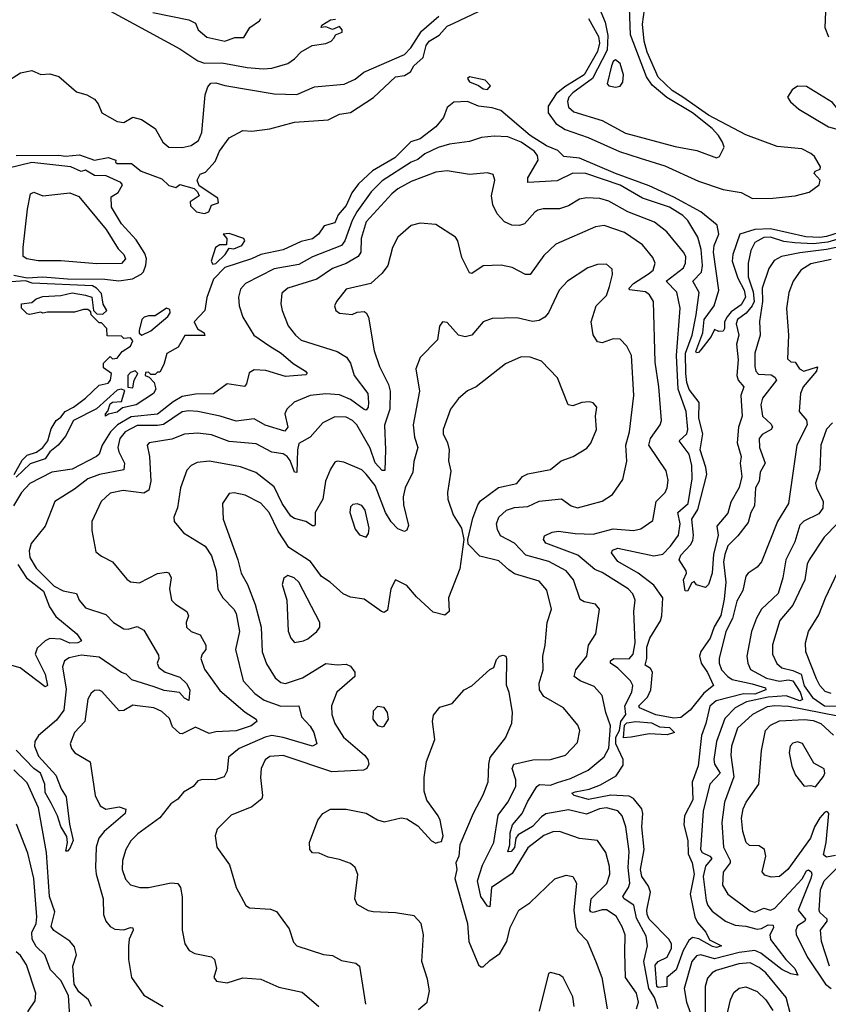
# Model space of a CAD drawing. Extents: x 1268547 to 1425625, y 515768 to 616754.
# Tile 345 of 507: x 1363501 to 1367102, y 569795 to 574180. Entities that reach past the tile are written whole.
import ezdxf

# ---------------------------------------------------------------- set-up
doc = ezdxf.new("R2010")
doc.units = 0

msp = doc.modelspace()

# ---------------------------------------------------------------- linework, layer by layer
at = {"layer": '0CON10XD'}
for points in [[(1363752.2, 574302.2), (1364215, 574049.6), (1364295, 573996.7), (1364325, 573986.7), (1364401.7, 573988.3), (1364515, 573966.7), (1364585, 573960.5), (1364625, 573964.2), (1364695, 573985.4), (1364724.8, 574005.2), (1364755, 574036.7), (1364804.2, 574065), (1364865, 574073.3), (1364888.8, 574085), (1364901.2, 574098.8), (1364907.7, 574112.3), (1364937.5, 574125), (1364938.1, 574135), (1364925, 574150), (1364895, 574135.6), (1364865, 574148.8), (1364843.3, 574145), (1364847.5, 574155), (1364885, 574178.8), (1364908.3, 574181.7)], [(1363485, 573574.8), (1363675, 573576.9), (1363705, 573571.7), (1363767.6, 573577.6), (1363835, 573554.2), (1363895, 573566.2), (1363930, 573555), (1363927.5, 573545), (1363935, 573540), (1363999.1, 573539.1), (1364043.1, 573505), (1364135, 573470.6), (1364165, 573441.7), (1364197.4, 573432.6), (1364215, 573445.6), (1364278.8, 573428.8), (1364293.8, 573413.8), (1364300, 573395), (1364261.2, 573368.8), (1364261.7, 573351.7), (1364288.2, 573325), (1364325, 573316.9), (1364344.3, 573325), (1364355.9, 573354.1), (1364386.7, 573365), (1364383.3, 573385), (1364300.7, 573440.7), (1364292.5, 573465), (1364305, 573492), (1364328.3, 573501.7), (1364371.5, 573548.5), (1364391.4, 573595), (1364435, 573653.3), (1364495, 573686.2), (1364535, 573684), (1364615, 573694.4), (1364725, 573724.3), (1364875.8, 573734.2), (1364925, 573759.5), (1364975, 573766.9), (1365076.4, 573833.6), (1365174.4, 573925), (1365215, 573931.6), (1365241.5, 573948.5), (1365256.5, 573975), (1365298.3, 574011.7), (1365311.7, 574065), (1365325, 574084.7), (1365368.9, 574111.1), (1365405, 574150.9), (1365434.4, 574165), (1365545, 574216.3)], [(1364095, 574212.7), (1364255, 574179.2), (1364284, 574165), (1364295.6, 574135), (1364335, 574101.8), (1364415, 574084.2)], [(1366034.5, 574185), (1366078.5, 574105), (1366082.9, 574075), (1366075, 574038.8), (1366015.2, 573935), (1365929, 573881), (1365890.7, 573849.3), (1365854.7, 573795), (1365854.3, 573765), (1365888.4, 573718.4), (1365931.1, 573691.1), (1366032.5, 573655), (1366173.2, 573593.2), (1366265, 573563), (1366375, 573528.7), (1366525, 573461.1), (1366635, 573423.4), (1366715, 573410.4), (1366765, 573383.4), (1366855, 573384.7), (1366955, 573395.7), (1367017.8, 573412.2), (1367062.5, 573445), (1367065.6, 573465), (1367038.9, 573495), (1367044.5, 573505.5), (1367066.7, 573515), (1367067.5, 573525), (1367040.5, 573570.5), (1367024.1, 573584.1), (1366984.3, 573604.3), (1366875, 573614.7), (1366735, 573666.8), (1366569, 573755), (1366454.6, 573834.6), (1366407.5, 573865), (1366345, 573923.7), (1366295.9, 574035), (1366282.6, 574085), (1366275, 574160), (1366283.4, 574225)], [(1366089, 574215), (1366109, 574169), (1366119.9, 574109.9), (1366117.7, 574045), (1366052.4, 573917.6), (1365964.5, 573855), (1365946.8, 573835), (1365940.8, 573815), (1365945, 573790.6), (1365969.3, 573769.3), (1366095, 573731.4), (1366200, 573675), (1366421.2, 573615), (1366516.8, 573596.8), (1366605, 573564.4)], [(1366605, 573564.4), (1366618.6, 573571.4), (1366638, 573612), (1366631.8, 573635), (1366613.1, 573665), (1366585.8, 573695), (1366497.2, 573765), (1366383.6, 573833.6), (1366317.7, 573887.7), (1366292.2, 573925), (1366222.1, 574112.1), (1366216.6, 574233.4)], [(1367089.7, 574215), (1367087.5, 574145), (1367103.5, 574103.5)], [(1363435, 573898.7), (1363505, 573943.6), (1363555, 573953.3), (1363595, 573935.6), (1363635, 573938.2), (1363675, 573927.5), (1363755, 573858.1), (1363800.8, 573845), (1363835, 573825.8), (1363851.4, 573805), (1363867.2, 573765), (1363935, 573726.7), (1363965, 573721.8), (1364005, 573746.5), (1364043.6, 573735), (1364104.1, 573695), (1364138.5, 573635), (1364165, 573612.8), (1364225, 573610.2), (1364265, 573619.1), (1364297.6, 573642.4), (1364312.1, 573677.9), (1364328, 573845), (1364338.7, 573881.3), (1364353.3, 573896.7), (1364375, 573898.4), (1364415, 573886.5), (1364635, 573849.7), (1364735, 573846.2), (1364815, 573880.7), (1364946.9, 573893.1), (1364995, 573914.6), (1365033.6, 573946.4), (1365215.2, 574025), (1365243.5, 574055), (1365291, 574129), (1365367.6, 574195)], [(1364415, 574084.2), (1364458.8, 574101.2), (1364499.8, 574100.2), (1364525.8, 574145), (1364570, 574175), (1364575.6, 574185)], [(1366155, 573879.2), (1366175, 573884), (1366187.5, 573902.5), (1366190.4, 573935), (1366176.2, 573985), (1366155, 574001.8), (1366145, 573994.4), (1366136.7, 573975), (1366118, 573895), (1366125.8, 573885.8), (1366155, 573879.2)], [(1365585, 573869.1), (1365597.7, 573885), (1365575, 573910.3), (1365505, 573925.4), (1365495, 573918.8), (1365505, 573902.8), (1365545, 573887.4), (1365565, 573872.3), (1365585, 573869.1)], [(1367175, 573683.6), (1367196.9, 573695), (1367201.8, 573708.2), (1367198.3, 573725), (1367169.9, 573749.9), (1367120.7, 573810.7), (1367005, 573881.8), (1366965, 573884.3), (1366941.7, 573868.3), (1366921.2, 573835), (1366934.6, 573814.6), (1366971, 573781), (1367102.8, 573702.8), (1367175, 573683.6)], [(1367175, 573239.2), (1367095, 573213.8), (1367065, 573210.1), (1367002.7, 573212.7), (1366845, 573249.1), (1366775, 573246.1), (1366708.8, 573225), (1366677.8, 573135), (1366673.9, 573105), (1366699.1, 573029.1), (1366727.7, 572975), (1366733.4, 572945), (1366715, 572910.3), (1366670.6, 572879.4), (1366652.7, 572857.3), (1366640, 572835), (1366640, 572805), (1366633.6, 572793.6), (1366615, 572791.2), (1366595, 572800), (1366580.4, 572769.6), (1366535, 572709.2), (1366525, 572698.6), (1366515, 572696.2), (1366512.8, 572702.8), (1366544.3, 572785), (1366549, 572845), (1366593.8, 572905), (1366615.5, 572975), (1366591, 573145), (1366594.5, 573175), (1366614.7, 573225), (1366608, 573265), (1366534.4, 573325), (1366415, 573389.7), (1366305, 573440.1), (1366155, 573494.3), (1365995, 573563.5), (1365925, 573570.9), (1365897.8, 573597.8), (1365847.6, 573617.6), (1365775, 573664.6), (1365643.5, 573775), (1365605, 573787.4), (1365545, 573794.6), (1365495, 573816.1), (1365435, 573812.5), (1365405, 573788.8), (1365388.1, 573745), (1365355, 573702.5), (1365285, 573650), (1365243.4, 573636.6), (1365172.5, 573565), (1365072.7, 573507.3), (1365010.9, 573449.1), (1364981.1, 573408.9), (1364955, 573352.3), (1364919.6, 573310.4), (1364905, 573276), (1364857.3, 573262.7), (1364832, 573225), (1364805, 573203.6), (1364755, 573191.9), (1364675, 573155.6), (1364575.6, 573134.4), (1364533.8, 573115), (1364415, 573077.1), (1364364.7, 573025), (1364335, 572942.5), (1364326, 572885), (1364278.8, 572835), (1364293.1, 572803.1), (1364322.5, 572785), (1364325.7, 572774.3), (1364236.4, 572773.6), (1364207.7, 572722.3), (1364156.4, 572693.6), (1364143.3, 572645), (1364125, 572610), (1364115, 572610), (1364105, 572600), (1364085, 572600), (1364075, 572610), (1364061.7, 572608.3), (1364060, 572595), (1364078.3, 572588.3), (1364100, 572565), (1364107.5, 572535), (1364097.5, 572515), (1364020, 572465), (1363958.8, 572451.2), (1363935, 572432.5), (1363897, 572423), (1363883.6, 572413.6), (1363883.3, 572425), (1363893.6, 572436.4), (1363905, 572470), (1363915, 572476.2), (1363955, 572480), (1363969.3, 572529.3), (1363953.9, 572533.9), (1363935, 572529.4), (1363842.9, 572447.1), (1363741.5, 572395), (1363704.8, 572325.2), (1363672.8, 572285), (1363636.1, 572255), (1363615.1, 572224.9), (1363547.8, 572202.2), (1363485, 572142)], [(1367185, 573214.3), (1367100.7, 573189.3), (1367035, 573181.9), (1366953.3, 573186.7), (1366905, 573192.1), (1366845, 573212.1), (1366815, 573210.2), (1366775, 573188.4), (1366757.2, 573152.8), (1366746, 573095), (1366744.9, 573035.1), (1366767.3, 572967.3), (1366771.7, 572925), (1366764.1, 572905), (1366736.9, 572873.1), (1366698.8, 572845), (1366692.2, 572825), (1366704.6, 572775), (1366694.1, 572735), (1366700.8, 572665), (1366694.6, 572595), (1366701, 572575), (1366726.4, 572545), (1366713.1, 572506.9), (1366719, 572415), (1366702.4, 572365), (1366695.9, 572295.9), (1366714.4, 572235), (1366710, 572205), (1366716.9, 572145), (1366705, 572096.7), (1366668.1, 572031.9), (1366655, 571981.9), (1366606.2, 571925), (1366612.3, 571885), (1366603.5, 571846.5), (1366590.9, 571799.1), (1366585.5, 571715), (1366569.2, 571665), (1366555, 571652), (1366515, 571662.5), (1366505, 571677.5), (1366495, 571672.5), (1366475.7, 571634.3), (1366465, 571636.2), (1366458, 571685), (1366471.4, 571715), (1366470, 571725), (1366438, 571775), (1366445, 571795.6), (1366488.8, 571841.2), (1366499, 571861), (1366502, 571885), (1366494.8, 571955), (1366521.1, 571998.9), (1366560.8, 572155), (1366557.4, 572185), (1366531.9, 572265), (1366543.8, 572335), (1366526.2, 572405), (1366527.3, 572475), (1366483.5, 572533.5), (1366472.3, 572565), (1366467.7, 572605), (1366466.8, 572695), (1366496, 572775), (1366514.1, 572865.9), (1366526.9, 572965), (1366498.9, 573015), (1366537.6, 573055), (1366541.8, 573085), (1366536.7, 573156.6), (1366521.5, 573211.5), (1366477.1, 573285), (1366455, 573308.4), (1366395.4, 573345), (1366275, 573385.9), (1366175, 573443.1), (1366022.5, 573495), (1365965, 573497), (1365895, 573463), (1365765, 573454.5), (1365763.8, 573475), (1365809.8, 573555), (1365807.4, 573575), (1365792.6, 573595), (1365735, 573635.2), (1365675, 573658.3), (1365615, 573660.7), (1365557.5, 573655), (1365505, 573637.8), (1365415, 573625.7), (1365365, 573610.8), (1365305, 573582.3), (1365275, 573557.4), (1365244.1, 573545.9), (1365115, 573462), (1365066.6, 573413.4), (1365003.1, 573325), (1364982, 573285), (1364949.8, 573195), (1364935, 573174.5), (1364805, 573124.3), (1364745, 573089.6), (1364635, 573071), (1364506.9, 573005), (1364485, 572980), (1364476, 572944), (1364479.2, 572905), (1364495.4, 572855), (1364543.8, 572775), (1364616.1, 572726.1), (1364666.5, 572695), (1364718.8, 572648.8), (1364773.8, 572615), (1364781.2, 572605), (1364775, 572598.8), (1364685, 572591.4), (1364597.4, 572617.4), (1364545, 572620.9), (1364522.7, 572607.3), (1364512.2, 572557.8), (1364502.9, 572547.1), (1364425, 572557.8), (1364365, 572513.3), (1364285, 572512.4), (1364225, 572502.4), (1364185, 572478.5), (1364115, 572422.9), (1363997.9, 572412.1), (1363937.4, 572375), (1363905.7, 572345), (1363868.1, 572285), (1363854.8, 572245.2), (1363843.5, 572235), (1363735, 572178.1), (1363645, 572165.4), (1363545.9, 572114.1), (1363509.3, 572075), (1363473.9, 572015)], [(1363475, 573041.8), (1363535, 573030), (1363604.7, 573035.3), (1363715, 573026.2), (1363880, 573025), (1363943.4, 573016.6), (1364003.5, 573026.5), (1364042.9, 573047.1), (1364052.7, 573057.3), (1364063.2, 573086.8), (1364066.2, 573115), (1364059.1, 573139.1), (1364019.5, 573199.5), (1363955, 573270.8), (1363910.8, 573345), (1363908.3, 573391.7), (1363939.5, 573410.5), (1363960, 573445), (1363952.5, 573455), (1363886, 573484), (1363835, 573486.4), (1363795, 573510), (1363775, 573504.2), (1363728.8, 573525), (1363555, 573543.9), (1363445, 573517.5)], [(1366442.4, 572895), (1366427.2, 572967.2), (1366380, 573015), (1366458.1, 573075), (1366466.3, 573095), (1366467.5, 573125), (1366457.3, 573145), (1366383.9, 573235), (1366328.8, 573278.8), (1366210, 573325), (1366125, 573372), (1366085, 573383.6), (1366025, 573386.8), (1365995, 573381.2), (1365945, 573351.5), (1365905, 573337.5), (1365833, 573337), (1365808.6, 573331.4), (1365795, 573323.1), (1365749.8, 573270.2), (1365726.8, 573263.2), (1365693.8, 573265), (1365660.1, 573280.1), (1365627.8, 573315), (1365608.5, 573355), (1365602.5, 573395), (1365616.7, 573465), (1365610, 573490), (1365585, 573498.6), (1365505, 573490.5), (1365405, 573507.1), (1365355, 573501.2), (1365245, 573458.8), (1365185, 573426.7), (1365158.2, 573405), (1365045, 573280.5), (1365022.2, 573205), (1365020.3, 573145), (1365008.2, 573125), (1364955, 573093.6), (1364895, 573072.3), (1364825, 573023.8), (1364695.8, 572985), (1364668.6, 572961.4), (1364664.6, 572915), (1364670, 572885), (1364697.3, 572817.3), (1364729.1, 572775), (1364755, 572752.7), (1364915, 572702.1), (1364957.4, 572677.4), (1364975, 572650), (1364991.2, 572595), (1365051.9, 572515), (1365055.2, 572475.2), (1365053.4, 572455), (1365045, 572441.5), (1365035, 572443.3), (1364975, 572488.7), (1364925, 572509.1), (1364865, 572513.9), (1364795, 572505.7), (1364723.1, 572476.9), (1364690.5, 572445), (1364681.5, 572425), (1364695.3, 572365), (1364682.7, 572347.3), (1364595, 572374.3), (1364545, 572402.7), (1364465, 572391.4), (1364394.8, 572414.8), (1364294.5, 572434.5), (1364255, 572438.3), (1364225, 572433.5), (1364142.3, 572377.7), (1364115, 572372.1), (1364025, 572372.9), (1363970.5, 572345), (1363946.9, 572315), (1363939.1, 572275), (1363942.9, 572255), (1363968.4, 572205), (1363965, 572175.6), (1363856.1, 572153.9), (1363805, 572135.2), (1363745, 572089.3), (1363657.8, 572035), (1363615.5, 571925), (1363552.4, 571847.6), (1363544.3, 571815), (1363546.1, 571785), (1363575, 571738), (1363655, 571657.7), (1363695, 571636.6), (1363754, 571625), (1363766.4, 571595), (1363795, 571560.4), (1363885, 571531.5), (1363919.5, 571495), (1363965, 571467.7), (1363985, 571466.2), (1364025, 571478.2), (1364055, 571461.2), (1364119.5, 571349.5), (1364120.9, 571335), (1364113.1, 571315), (1364121.1, 571295), (1364150, 571275), (1364215, 571252.6), (1364245, 571223.8), (1364259.7, 571195), (1364255, 571148.8), (1364235, 571157.8), (1364213.7, 571183.7), (1364145, 571193.2), (1364100.9, 571209.1), (1364000.8, 571240.8), (1363975, 571264.7), (1363955, 571272.1), (1363855, 571341.7), (1363775, 571349.5), (1363722.1, 571337.9), (1363701.1, 571325), (1363691.9, 571298.1), (1363708.2, 571198.2), (1363698.4, 571105), (1363665, 571060.5), (1363585, 570992.5), (1363569.2, 570965), (1363567.2, 570945), (1363585, 570899.7), (1363662.5, 570815), (1363686, 570755), (1363708.6, 570718.6), (1363723.1, 570596.9), (1363739.7, 570525), (1363725, 570489.2), (1363715, 570477.1), (1363706.7, 570476.7), (1363714.1, 570515), (1363711.7, 570541.7), (1363685, 570587.1), (1363669.7, 570635), (1363641, 570691), (1363615, 570737.8), (1363613.3, 570775), (1363593.9, 570825), (1363565, 570845.2), (1363486.2, 570926.2)], [(1363845, 573093.3), (1363685, 573106.5), (1363583.4, 573106.6), (1363533.8, 573115), (1363516.7, 573125), (1363516.2, 573165), (1363535.9, 573335.9), (1363549.2, 573405), (1363565, 573411.2), (1363605, 573396), (1363725, 573409), (1363765, 573392.6), (1363886.2, 573245), (1363939.3, 573159.3), (1363965.2, 573135), (1363972.3, 573115), (1363955, 573094.8), (1363845, 573093.3)], [(1367115, 573111.4), (1367025, 573093), (1366980, 573065), (1366946.1, 573015), (1366926.7, 572965), (1366916.5, 572893.5), (1366925.3, 572775), (1366920.4, 572670.4), (1366935, 572655.7), (1366955.5, 572655.5), (1366974.4, 572625), (1366993.8, 572615), (1367054.2, 572634.2), (1367050.4, 572615), (1366990.4, 572545), (1366978.5, 572515), (1366972.1, 572435), (1367005, 572396.9), (1367008, 572375), (1366961.8, 572285), (1366925.3, 572024.7), (1366876, 571945), (1366805, 571765.8), (1366785, 571741.4), (1366745, 571715.6), (1366735, 571702.5), (1366722.5, 571637.5), (1366695, 571590.8), (1366676.2, 571513.8), (1366646.6, 571455), (1366617.1, 571335), (1366615.8, 571315), (1366626.2, 571285), (1366655, 571254.8), (1366675, 571241.8), (1366762.8, 571222.8), (1366822.9, 571205), (1366823.8, 571195), (1366775, 571175.7), (1366725, 571177.7), (1366603.7, 571146.3), (1366575, 571122.2), (1366557.7, 571045), (1366538.1, 570991.9), (1366523.5, 570856.5), (1366495.7, 570785), (1366499.5, 570705), (1366462.6, 570635), (1366459, 570595), (1366477.6, 570525), (1366478.7, 570465), (1366495.9, 570425), (1366505.1, 570375), (1366487.1, 570285), (1366508.4, 570185), (1366519.7, 570159.7), (1366556.7, 570116.7), (1366572.8, 570082.7), (1366626.7, 570055), (1366605, 570048.2), (1366587.3, 570052.7), (1366526.6, 570086.6), (1366497.9, 570092.1), (1366481.3, 570078.7), (1366455.9, 570034.1), (1366425, 569949.1), (1366382.9, 569915), (1366383.3, 569875), (1366345, 569869.6), (1366338.8, 569875), (1366331.1, 569968.9), (1366345, 569985.9), (1366385.2, 570004.8), (1366403.5, 570045), (1366404.7, 570064.7), (1366392.5, 570085), (1366305, 570174.8), (1366296, 570195), (1366294.8, 570215), (1366311.2, 570295), (1366301.7, 570321.7), (1366271.8, 570365), (1366265.5, 570395), (1366281.9, 570485), (1366271.9, 570585), (1366276.7, 570645), (1366272.3, 570665), (1366235, 570711.7), (1366215, 570722.7), (1366133.5, 570726.5), (1366035, 570707.1), (1365971.2, 570725), (1365960.6, 570735), (1365975, 570741.5), (1366037.5, 570752.5), (1366087.8, 570772.2), (1366157.1, 570812.9), (1366189.2, 570860.8), (1366189.4, 570885), (1366156.7, 570955), (1366155.7, 570985), (1366172.3, 571015), (1366178.8, 571055), (1366200.3, 571085), (1366196.5, 571125), (1366227.4, 571185), (1366232.1, 571215), (1366221.2, 571235), (1366165, 571292.6), (1366133.1, 571315), (1366132, 571325), (1366147.5, 571335), (1366215.7, 571334.3), (1366233.8, 571355), (1366242.5, 571405), (1366235.9, 571545), (1366241.8, 571595), (1366232.6, 571622.6), (1366210.5, 571645), (1366095, 571718), (1366062.2, 571732.2), (1365987.3, 571795), (1365845, 571848.8), (1365834.4, 571865), (1365839.2, 571880.8), (1365872.6, 571897.4), (1365901.6, 571901.6), (1365975, 571891.5), (1366055, 571889.5), (1366145, 571912.1), (1366234.6, 571905.4), (1366267.1, 571912.9), (1366320.9, 571949.1), (1366336.2, 572035), (1366375.3, 572074.7), (1366384.6, 572095), (1366388.6, 572128.6), (1366380.2, 572170.2), (1366303.3, 572285), (1366310.7, 572315), (1366353.8, 572375), (1366359.2, 572395), (1366347.2, 572545), (1366331, 572655), (1366323.3, 572925), (1366306.8, 572955), (1366288, 572968), (1366216.5, 572976.5), (1366216.1, 572985), (1366235.3, 573005), (1366301.6, 573048.4), (1366322.5, 573065), (1366331.5, 573095), (1366320.7, 573120.7), (1366275, 573177.5), (1366195, 573231.8), (1366105, 573263.2), (1366065, 573256.9), (1365889.6, 573180.4), (1365835, 573129.5), (1365775, 573045.6), (1365754.6, 573044.6), (1365695, 573076.7), (1365645, 573087.5), (1365565, 573084.4), (1365515, 573050), (1365505, 573052), (1365470.9, 573120.9), (1365452.5, 573195), (1365441.7, 573211.7), (1365355, 573268.6), (1365285, 573273.3), (1365245, 573263.1), (1365185, 573211.4), (1365162.3, 573165), (1365141.3, 573085), (1365115, 573051.1), (1365065, 573004.5), (1364955, 572979.4), (1364912.2, 572925), (1364903.5, 572905), (1364909.4, 572885), (1364925, 572873.1), (1364982.3, 572867.7), (1365005, 572877.5), (1365035, 572880), (1365045, 572873.8), (1365054.3, 572855), (1365080, 572705), (1365103.4, 572635), (1365143.8, 572555), (1365151.7, 572525), (1365149.1, 572445), (1365125.8, 572374.2), (1365130.6, 572265), (1365127.2, 572172.8), (1365115, 572172.5), (1365085, 572206.2), (1365061.6, 572271.6), (1365002.9, 572375), (1364983.2, 572395), (1364955, 572410), (1364905, 572411.8), (1364851.9, 572385), (1364795, 572321.5), (1364745, 572292.5), (1364739.3, 572265)], [(1364361.3, 573091.3), (1364375, 573093.6), (1364416.7, 573135), (1364435, 573162.5), (1364455, 573159.1), (1364490.8, 573175), (1364503.7, 573195), (1364500.3, 573205), (1364435, 573227.9), (1364407.5, 573225), (1364424.3, 573205), (1364422.5, 573177.5), (1364392.1, 573177.9), (1364373.8, 573166.2), (1364354.3, 573104.3), (1364361.3, 573091.3)], [(1367165, 573171.4), (1367095, 573156.1), (1366975, 573141), (1366894.2, 573125), (1366861.9, 573108.1), (1366838, 573072), (1366807.5, 572985), (1366809.5, 572925), (1366795.9, 572835.9), (1366799.7, 572775), (1366775.9, 572695), (1366774.7, 572635), (1366779.6, 572615), (1366791.3, 572601.3), (1366848.4, 572598.4), (1366865, 572588.2), (1366871.6, 572575), (1366809.6, 572495), (1366801.3, 572465), (1366808.9, 572415), (1366848.1, 572378.1), (1366854.6, 572365), (1366848.2, 572355), (1366807.7, 572332.3), (1366795.3, 572314.7), (1366796.1, 572275), (1366820.9, 572205), (1366798.9, 572165), (1366794.8, 572125.2), (1366778.7, 572095), (1366774.2, 572015), (1366756.8, 571985), (1366745, 571941.1), (1366698.9, 571881.1), (1366655, 571837.5), (1366641.4, 571798.6), (1366635.9, 571765), (1366645.9, 571675), (1366639, 571599), (1366623.4, 571526.6), (1366593.9, 571476.1), (1366576.4, 571425), (1366534.1, 571365.9), (1366529.5, 571345), (1366535.7, 571315), (1366565, 571272.1), (1366591.4, 571215), (1366548.8, 571181.2), (1366487.9, 571105), (1366445, 571072.8), (1366415, 571070.1), (1366335, 571084), (1366261.5, 571115), (1366258.9, 571125), (1366297, 571163), (1366312.2, 571195), (1366319.2, 571275), (1366310, 571290), (1366287, 571305), (1366294.6, 571335.4), (1366294.8, 571385.2), (1366308.1, 571425), (1366355, 571502.3), (1366361, 571525), (1366365.3, 571605), (1366325, 571661), (1366255, 571715.2), (1366165, 571767.8), (1366136.5, 571805), (1366142, 571818), (1366165, 571826.2), (1366325, 571792.2), (1366365, 571800.3), (1366399.4, 571835), (1366434.8, 571885), (1366442.3, 571935), (1366432.2, 571985), (1366478.4, 572025), (1366495.6, 572135), (1366495.2, 572195.2), (1366483, 572245), (1366438.8, 572305), (1366472, 572335), (1366477.6, 572355), (1366469, 572435), (1366434.5, 572534.5), (1366425.7, 572685), (1366442.4, 572895)], [(1366344.6, 569775), (1366328.4, 569825), (1366303.4, 569865), (1366280.9, 569985), (1366297.1, 570055), (1366291.3, 570098.7), (1366248.1, 570178.1), (1366236, 570236), (1366193.1, 570265), (1366187.5, 570275), (1366213.4, 570315), (1366219.2, 570335), (1366210.6, 570405), (1366215.2, 570475), (1366201.4, 570585), (1366183.8, 570633.8), (1366165, 570656.8), (1366115, 570670.2), (1366082.9, 570665), (1366025, 570642.4), (1365945, 570661.4), (1365845, 570642.9), (1365825, 570629.8), (1365785, 570586.9), (1365720.9, 570549.1), (1365711.2, 570535), (1365705, 570493.6), (1365690, 570475), (1365675, 570473.8), (1365684.4, 570505), (1365685, 570558.8), (1365695.6, 570595), (1365739.7, 570645), (1365763.4, 570696.6), (1365805, 570764.5), (1365816.5, 570773.5), (1365865, 570770.4), (1365897, 570783), (1365955, 570801.2), (1366032.4, 570837.6), (1366105, 570897.9), (1366124.8, 570935.2), (1366132.4, 571035), (1366111, 571095), (1366095, 571170.8), (1366060.5, 571210.5), (1365998.1, 571235), (1365970, 571255), (1365978.8, 571285), (1366027.3, 571345), (1366034.4, 571395), (1366066.9, 571445), (1366083.1, 571555), (1366065, 571576.7), (1366015, 571587.7), (1365997.5, 571597.5), (1365967.3, 571685), (1365934.5, 571725), (1365857.2, 571767.2), (1365755.8, 571795.8), (1365705, 571849.3), (1365642.1, 571882.1), (1365629.1, 571909.1), (1365625.3, 571934.7), (1365635.4, 571965), (1365670, 571995), (1365705, 572007.3), (1365765, 572012.5), (1365815, 572035.3), (1365915, 572046.4), (1365958, 572015), (1365985, 572005.5), (1366095, 572035.5), (1366141.1, 572065), (1366187, 572133), (1366205.4, 572214.6), (1366200.3, 572285), (1366217.1, 572345), (1366236, 572506), (1366225.3, 572685), (1366205, 572725.7), (1366175, 572757.1), (1366145, 572759.2), (1366095, 572741.2), (1366075, 572746), (1366055, 572776.7), (1366047.1, 572835), (1366069.2, 572905), (1366115, 572952.2), (1366128, 572992), (1366141.5, 573045), (1366139.3, 573069.3), (1366115, 573091.4), (1366075, 573090), (1366032, 573075), (1365940.6, 573015), (1365904.4, 572975), (1365856.1, 572873.9), (1365840, 572855), (1365815, 572841.1), (1365785, 572836.1), (1365715, 572852.1), (1365605, 572850), (1365565, 572834.3), (1365514.6, 572775.4), (1365485, 572767.1), (1365455, 572775.5), (1365405, 572831.4), (1365384.2, 572835), (1365371.5, 572815), (1365362.5, 572755), (1365285.6, 572675), (1365265.6, 572625), (1365281.8, 572525), (1365254.1, 572375), (1365260.3, 572320.3), (1365274, 572275), (1365257.4, 572212.6), (1365251.8, 572165), (1365217.5, 572095), (1365209.2, 572055), (1365210.1, 572020.1), (1365232.5, 571927.5), (1365225, 571906.7), (1365215, 571901.2), (1365185, 571911.9), (1365155, 571943.6), (1365130, 571985), (1365084.4, 572105), (1365045, 572156.5), (1365025, 572174.7), (1364945, 572209.2), (1364915, 572213.8), (1364905, 572208.8), (1364885, 572178.8), (1364863.8, 572125), (1364851.2, 572045), (1364817.3, 571985), (1364817.2, 571932.8), (1364814.2, 571925.8), (1364805, 571925.6), (1364775, 571944.5), (1364725, 571959.2), (1364709.5, 571969.5), (1364670.7, 572025), (1364635, 572099.7), (1364552.8, 572162.8), (1364485, 572189.2), (1364346.2, 572213.8), (1364291.6, 572208.4), (1364265.3, 572194.7), (1364246, 572174), (1364217.9, 572095), (1364204.6, 572005.4), (1364188.6, 571965), (1364190, 571945), (1364231.4, 571895), (1364327.9, 571835), (1364355, 571792.9), (1364376, 571725), (1364384.1, 571644.1), (1364406.4, 571605), (1364455, 571555.4), (1364465.3, 571535), (1364480.8, 571455), (1364462.4, 571375), (1364497.1, 571235), (1364549.2, 571179.2), (1364590.3, 571150.3), (1364665, 571122.9), (1364745, 571124), (1364756.2, 571075), (1364795, 571034.3), (1364811.1, 571005), (1364824.2, 570955.8), (1364805.4, 570944.6), (1364675, 570983), (1364625, 570991.5), (1364595, 570985.5), (1364478.5, 570935), (1364431.5, 570895), (1364425.4, 570834.6), (1364411.5, 570808.5), (1364372.5, 570795), (1364315, 570796.7), (1364295, 570790.8), (1364274, 570765), (1364230.4, 570739.6), (1364205, 570709.2), (1364175, 570688.6), (1364126.1, 570625), (1364027.1, 570555), (1363996.6, 570523.4), (1363974.7, 570485), (1363958.8, 570435), (1363957.8, 570395), (1363972.4, 570352.4), (1363995, 570326.5), (1364036, 570316), (1364075.4, 570315.4), (1364176.1, 570336.1), (1364205, 570332.5), (1364217.1, 570315), (1364224.4, 570274.4), (1364224.5, 570125), (1364237.1, 570065), (1364256, 570035), (1364282, 570022), (1364355, 570005.8), (1364368.8, 569995), (1364377.5, 569955), (1364366, 569915), (1364378.6, 569898.6), (1364425, 569890), (1364495, 569913.2), (1364575, 569907.3), (1364655, 569871.8), (1364759.8, 569849.8), (1364833.6, 569785)], [(1363476.2, 572155), (1363512.2, 572217.8), (1363535, 572240), (1363575.6, 572254.4), (1363604.4, 572275), (1363626.7, 572305), (1363642.3, 572357.7), (1363664.3, 572395), (1363685, 572409.2), (1363704.6, 572435.4), (1363741.4, 572455), (1363794.3, 572495), (1363855, 572553.1), (1363895, 572560.8), (1363905.4, 572575), (1363910, 572605), (1363875, 572630), (1363875, 572650), (1363905, 572680), (1363915, 572670), (1363935, 572672.5), (1363958.3, 572701.7), (1363995, 572726.2), (1364005, 572750), (1363995, 572762.5), (1363965, 572760), (1363955, 572770), (1363891.7, 572771.7), (1363890, 572805), (1363865, 572830), (1363855, 572830), (1363820, 572865), (1363818.3, 572878.3), (1363805, 572890), (1363785, 572890), (1363745, 572877.5), (1363625, 572877.5), (1363605, 572872.5), (1363595, 572877.5), (1363545, 572867.5), (1363535, 572870), (1363510, 572895), (1363510, 572915), (1363555, 572920), (1363575, 572936.2), (1363605, 572947.5), (1363685, 572952), (1363735, 572962.9), (1363795, 572953.3), (1363822.5, 572945), (1363830, 572885), (1363845, 572870), (1363871.7, 572868.3), (1363890, 572885), (1363873, 572913), (1363865, 572960), (1363844, 572985), (1363825, 572994.4), (1363557.1, 573007.1), (1363526.7, 573016.7), (1363462.5, 573012.5)], [(1364045, 572774.4), (1364085, 572793.7), (1364161.1, 572858.9), (1364171.2, 572875), (1364170, 572890), (1364155, 572895.7), (1364105, 572861.3), (1364075, 572861.8), (1364055.4, 572854.6), (1364045.6, 572844.4), (1364034.1, 572795.9), (1364034.2, 572784.2), (1364045, 572774.4)], [(1366248.6, 569775), (1366256.5, 569805), (1366248.8, 569845), (1366199.2, 569915), (1366196.4, 570026.4), (1366197.4, 570105), (1366185, 570140), (1366157.5, 570187.5), (1366115, 570215.3), (1366095, 570216.2), (1366055, 570203.8), (1366045, 570206.4), (1366040.9, 570215), (1366047, 570265), (1366116.9, 570333.1), (1366129.7, 570375), (1366128.3, 570408.3), (1366111.1, 570471.1), (1366075, 570524.4), (1365995, 570533.4), (1365905, 570565.4), (1365875, 570563.8), (1365835, 570546.6), (1365765, 570491.2), (1365695, 570377.1), (1365602.5, 570315), (1365595, 570228.8), (1365585, 570232.9), (1365555, 570275.5), (1365540.4, 570345), (1365562.1, 570415), (1365612.9, 570515), (1365632.2, 570637.8), (1365674.8, 570695), (1365711.4, 570765), (1365711.5, 570795), (1365694.7, 570845), (1365702.7, 570865), (1365786.3, 570883.7), (1365865, 570885.4), (1365932.5, 570905), (1365985, 570960.8), (1365996.2, 571013.8), (1365987.7, 571037.7), (1365923.3, 571115), (1365835.8, 571165.8), (1365815.8, 571195.8), (1365814.2, 571225), (1365832, 571285), (1365831.3, 571345), (1365842, 571395), (1365850.6, 571495), (1365870, 571555), (1365849.4, 571639.4), (1365815, 571678.9), (1365705, 571711.6), (1365680, 571730), (1365635, 571770.4), (1365550.3, 571790.3), (1365498.6, 571845), (1365497.1, 571865), (1365519.6, 571960.4), (1365541.2, 572018.8), (1365553.3, 572036.7), (1365633.5, 572096.5), (1365715, 572114.6), (1365740.8, 572145), (1365765, 572157.5), (1365865, 572176.2), (1365912.5, 572215), (1365966, 572235), (1366027.8, 572272.2), (1366045.4, 572294.6), (1366070, 572355), (1366065.6, 572415), (1366072, 572455), (1366055, 572474), (1366037.9, 572477.9), (1366005, 572475.6), (1365965, 572460.5), (1365944.6, 572464.6), (1365896.9, 572585), (1365825, 572660), (1365775, 572677.5), (1365735, 572679.1), (1365665, 572647.5), (1365535, 572544.4), (1365495, 572526.7), (1365455, 572493.3), (1365420.4, 572445), (1365387.8, 572355), (1365386.7, 572335), (1365406.7, 572295), (1365413.5, 572265), (1365410.9, 572215), (1365420.9, 572169.1), (1365406.7, 572075), (1365407.5, 572045), (1365432, 571975), (1365468.8, 571915), (1365478.8, 571865), (1365462, 571735), (1365410.8, 571605), (1365414, 571545), (1365395, 571528), (1365342.1, 571542.1), (1365269.2, 571609.1), (1365225, 571660), (1365175, 571686), (1365154.6, 571645), (1365140, 571550), (1365125, 571540), (1365113.3, 571545)], [(1364005, 572540), (1364011.2, 572575), (1364027.5, 572605), (1364016, 572616), (1363995, 572609.4), (1363983.5, 572595), (1363983, 572543), (1364005, 572540)], [(1367121.1, 572385), (1367095, 572356.4), (1367069, 572285), (1367064.1, 572175), (1367046.2, 572116.2), (1367049.6, 572095), (1367079.7, 572035), (1367078.6, 572005), (1367061, 571979), (1366993.3, 571946.7), (1366975, 571928.5), (1366953.9, 571855), (1366913.5, 571775), (1366899.6, 571695), (1366878.8, 571625), (1366805.2, 571554.8), (1366782.6, 571515), (1366760.8, 571455), (1366740.3, 571345), (1366743.4, 571315), (1366756.2, 571286.2), (1366827.6, 571247.6), (1366885, 571234.5), (1366925, 571239.7), (1366945, 571236.1), (1366976.6, 571185), (1366987.3, 571152.7), (1366975, 571147.2), (1366915, 571169.2), (1366835, 571163.2), (1366738.1, 571141.9), (1366687.5, 571115), (1366641.9, 571068.1), (1366604.4, 570965.6), (1366592, 570885), (1366596.1, 570865), (1366620.8, 570825), (1366574.7, 570775), (1366545.7, 570655), (1366533.6, 570485), (1366540.6, 570470.6), (1366574.8, 570454.8), (1366583.3, 570445), (1366555, 570410.4), (1366544.5, 570364.5)], [(1364739.3, 572265), (1364735, 572162.9), (1364724.6, 572165), (1364706.6, 572216.6), (1364693.2, 572235), (1364674.1, 572245.9), (1364625, 572254.1), (1364555, 572291), (1364435, 572301.9), (1364355, 572330.5), (1364295, 572338.2), (1364235, 572334.1), (1364178.4, 572311.6), (1364078, 572295), (1364068.6, 572285), (1364079.6, 572235), (1364085.3, 572125), (1364075.8, 572084.2), (1364055, 572070.8), (1363962.6, 572082.6), (1363905, 572072.1), (1363864.6, 572035), (1363822.9, 571945), (1363823.1, 571905), (1363840.3, 571810.3), (1363865, 571790.8), (1363915, 571766), (1363978.7, 571688.7), (1363995, 571676), (1364035, 571671.8), (1364115, 571714.3), (1364155, 571720), (1364165.9, 571715.9), (1364175.8, 571695), (1364168.1, 571645), (1364176.9, 571595), (1364195, 571576.5), (1364246.2, 571545), (1364253.9, 571525), (1364242.9, 571495), (1364244.6, 571475), (1364264.8, 571454.8), (1364305, 571440.6), (1364331.1, 571395), (1364331.1, 571375), (1364314.6, 571355), (1364307.9, 571335), (1364325, 571287.1), (1364393.3, 571193.3), (1364505, 571096.7), (1364554, 571065), (1364558.1, 571055), (1364532.9, 571035), (1364465, 571012.8), (1364375, 571008.9), (1364345, 571000.9), (1364285, 571029.5), (1364225, 571000), (1364215, 571001.8), (1364181.2, 571031.2), (1364168.4, 571068.4), (1364135, 571098.7), (1364098.8, 571115), (1364025.6, 571124.4), (1364005, 571127.3), (1363965, 571103.1), (1363945, 571101.6), (1363867.8, 571187.8), (1363855, 571194.2), (1363835, 571192), (1363819.7, 571180.3), (1363805, 571153.8), (1363791.1, 571055), (1363745.4, 571005), (1363726.5, 570955), (1363731.5, 570935), (1363746.9, 570915), (1363814.6, 570874.6), (1363836.9, 570725), (1363859.3, 570679.3), (1363884.7, 570664.7), (1363945, 570674.6), (1363974.2, 570664.2), (1363970.6, 570645), (1363877.5, 570565), (1363853.8, 570535), (1363841.4, 570495), (1363838.6, 570405), (1363841.7, 570375), (1363872.6, 570265), (1363874, 570195), (1363885, 570165.5), (1363905, 570142.2), (1363925, 570130), (1363965, 570127.3), (1363995, 570137.8), (1364005, 570135.8), (1364007.5, 570125), (1363989.5, 570085), (1363986.3, 570053.7), (1363986.4, 569995), (1363999.4, 569915), (1364055, 569835.6), (1364140.8, 569785)], [(1365113.3, 571545), (1365035, 571600), (1364975, 571608.1), (1364942.6, 571622.6), (1364884.7, 571674.7), (1364845, 571700), (1364796.5, 571766.5), (1364699.4, 571829.4), (1364652, 571902), (1364612.2, 571985), (1364575, 572027.3), (1364505, 572062.7), (1364456.5, 572073.5), (1364435, 572070), (1364404.4, 572025), (1364407.7, 571955), (1364472.4, 571775), (1364488, 571715), (1364516.2, 571665), (1364549.5, 571575), (1364576.8, 571475), (1364581.2, 571365), (1364600.9, 571310.9), (1364639.2, 571249.2), (1364665, 571227.7), (1364685, 571223.9), (1364760.6, 571249.4), (1364865, 571313.1), (1364915, 571307.1), (1364955, 571310.5), (1364975, 571301.5), (1364993.8, 571275), (1364994.5, 571255), (1364913.1, 571185), (1364889.6, 571125), (1364891.1, 571085), (1364904.7, 571045), (1364943.1, 570985), (1365036.8, 570905), (1365051.3, 570885), (1365056.2, 570865), (1365047.1, 570845), (1365032.2, 570837.8), (1364890.8, 570830.8), (1364675, 570903.4), (1364615, 570899.2), (1364595, 570884.3), (1364577.1, 570845), (1364573.8, 570805), (1364583.3, 570725), (1364580.2, 570709.8), (1364535, 570674.5), (1364442.8, 570637.2), (1364381.2, 570575), (1364371.2, 570545), (1364378.8, 570495), (1364435.6, 570415.6), (1364465.5, 570315.5), (1364508.8, 570235), (1364525, 570224.3), (1364618.9, 570218.9), (1364645, 570208), (1364701.1, 570131.1), (1364721.4, 570071.4), (1364735.4, 570055.4), (1364855, 570017.3), (1364895, 570012.5), (1364935, 569989.6), (1364997.8, 569977.8), (1365014.2, 569965), (1365041.8, 569795)], [(1365045, 571876.2), (1365055, 571892.5), (1365058.5, 571915), (1365040.4, 571995), (1365025, 572016.7), (1365005, 572023.3), (1364985, 572020.8), (1364975, 572010), (1364971.1, 571985), (1364995, 571911.2), (1365015, 571885.7), (1365045, 571876.2)], [(1367143.8, 571936.2), (1367083.9, 571875), (1367016.7, 571775), (1367007.8, 571755), (1366998, 571685), (1366945, 571572.5), (1366887.2, 571505), (1366853.9, 571396.1), (1366854.1, 571355), (1366872.8, 571312.8), (1366895, 571293.8), (1366945, 571281.9), (1366981.4, 571265), (1366995, 571213.7), (1367032, 571161.9), (1367085, 571124.9), (1367143.1, 571123.1)], [(1367115, 571179.6), (1367088, 571188), (1367064.6, 571214.6), (1367049.5, 571245), (1367002.7, 571365), (1367000.4, 571405), (1367014.5, 571455), (1367060.8, 571529.2), (1367089.3, 571605), (1367185.3, 571805)], [(1363493.2, 571753.2), (1363532.1, 571695), (1363608.1, 571635), (1363634.5, 571564.5), (1363662.2, 571522.2), (1363755.5, 571445), (1363776.2, 571413.8), (1363760, 571405), (1363725, 571402.9), (1363685, 571421.9), (1363635, 571423.8), (1363615.5, 571414.5), (1363578.5, 571381.5), (1363570.3, 571355), (1363615.3, 571265), (1363625.5, 571215), (1363615, 571208.8), (1363503, 571293), (1363428.9, 571315)], [(1364725, 571407.1), (1364765, 571414.4), (1364785, 571422.9), (1364825, 571455.8), (1364837.8, 571475), (1364838.2, 571495), (1364743.8, 571675), (1364724.4, 571695), (1364695, 571704.5), (1364677.5, 571692.5), (1364670.4, 571665), (1364690.5, 571595), (1364697, 571457), (1364708.5, 571425), (1364725, 571407.1)], [(1365277.3, 569772.7), (1365315.6, 569805), (1365326.2, 569855), (1365317.6, 569907.6), (1365292.9, 569985), (1365299.2, 570105), (1365288.8, 570155), (1365258.8, 570188.8), (1365175, 570202), (1365075, 570206.2), (1365055, 570211.2), (1365005, 570240), (1364994, 570265), (1365007.3, 570372.7), (1364995.8, 570405), (1364975, 570422), (1364925, 570440), (1364875, 570450.8), (1364835, 570468.8), (1364805, 570470), (1364793.3, 570485), (1364792, 570515), (1364828.8, 570615), (1364851.2, 570645), (1364885, 570664), (1364955, 570664.4), (1365045, 570645.7), (1365095, 570617.1), (1365125, 570607.5), (1365200, 570625), (1365225, 570621.4), (1365275, 570589.2), (1365335, 570523.3), (1365355, 570513.3), (1365365, 570516.7), (1365379.3, 570520.7), (1365388, 570545), (1365374.2, 570615), (1365365.7, 570635), (1365315, 570704.2), (1365302.5, 570745), (1365302.3, 570805), (1365313.5, 570876.5), (1365350, 570975), (1365340, 571055), (1365345, 571082.5), (1365372.2, 571117.8), (1365428, 571135), (1365481.2, 571195), (1365515, 571214), (1365595, 571286.7), (1365612.5, 571295), (1365625, 571330), (1365637.5, 571345), (1365655, 571350), (1365666.7, 571345), (1365670, 571335), (1365667.3, 571217.3), (1365679.2, 571185), (1365694.3, 571095), (1365691.4, 571045), (1365665, 570984), (1365595.6, 570894.4), (1365588.8, 570865), (1365586.4, 570785), (1365563.9, 570726.1), (1365521.5, 570645), (1365461.4, 570505), (1365456.7, 570455), (1365444.4, 570425), (1365447.7, 570395), (1365438.8, 570355), (1365495.3, 570155), (1365501.2, 570075), (1365545, 569970.8), (1365555, 569961.4), (1365565, 569961.4), (1365595, 569990.6), (1365639.2, 570020.8), (1365670.6, 570075), (1365685, 570137.5), (1365724.2, 570215), (1365773.7, 570246.3), (1365885, 570354.2), (1365935, 570370), (1365965, 570364.2), (1365981.5, 570335), (1365969.2, 570215), (1365978.3, 570138.3), (1365989, 570119), (1366028.2, 570078.2), (1366068.8, 569981.2), (1366093.2, 569915), (1366117.9, 569775)], [(1365115, 571031.1), (1365125, 571034.4), (1365144.5, 571065), (1365140, 571095), (1365125, 571116.4), (1365095, 571121.9), (1365075, 571100), (1365074.6, 571064.6), (1365095, 571036.7), (1365115, 571031.1)], [(1367145, 571078), (1366925, 571121.9), (1366865, 571124.9), (1366830.5, 571119.5), (1366764.4, 571085.6), (1366697.6, 571025), (1366671.8, 570945), (1366669, 570905), (1366681.2, 570808.8), (1366640, 570695), (1366628.1, 570605), (1366635.2, 570495), (1366666.1, 570435), (1366665.4, 570425), (1366633.9, 570383.9), (1366630.9, 570325), (1366654.5, 570285), (1366755, 570211.1), (1366775, 570205.3), (1366815, 570223.7), (1366845.5, 570214.5), (1366865, 570223.2), (1366948.1, 570311.9), (1366985.4, 570354.6), (1367005, 570389.6), (1367015, 570393.9), (1367025.9, 570385), (1367029.8, 570375), (1367025.2, 570355.2), (1366968.5, 570215), (1367000.9, 570175), (1366997.9, 570165), (1366965, 570144.5), (1366957.4, 570125), (1366960, 570105), (1367011.7, 570001.7), (1367089.6, 569885), (1367114.9, 569864.9)], [(1366191.1, 570981.1), (1366195, 571038.4), (1366205, 571048.2), (1366245, 571055.1), (1366315, 571048.6), (1366350.1, 571030.1), (1366395, 571028.4), (1366418, 571005), (1366385, 570995.5), (1366305, 570999.4), (1366225, 570984.4), (1366191.1, 570981.1)], [(1367135, 570458.1), (1367095, 570450.5), (1367081, 570461), (1367093.2, 570515), (1367104.4, 570644.4), (1367100.6, 570650.6), (1367095, 570654.3), (1367085, 570649.1), (1367065, 570626.1), (1367041, 570585), (1367022.8, 570535), (1366922.5, 570395), (1366885, 570363.8), (1366848.7, 570361.3), (1366820.4, 570370.4), (1366808.1, 570385), (1366823.9, 570455), (1366818.2, 570485), (1366795, 570500.8), (1366752.2, 570502.3), (1366736.3, 570516.4), (1366721.6, 570565), (1366715.4, 570624.6), (1366723.2, 570665), (1366736.4, 570695), (1366792.6, 570775), (1366805.5, 570925), (1366822.2, 571015), (1366845, 571038.7), (1366885, 571057.4), (1366996.7, 571063.3), (1367035, 571058.5), (1367069.7, 571045), (1367125, 570993.5)], [(1367045, 570764), (1367080.7, 570809.3), (1367087.5, 570825), (1367083.6, 570843.6), (1367038.5, 570868.5), (1366987, 570957), (1366965, 570964.4), (1366945, 570958.5), (1366932.5, 570945), (1366928.9, 570915), (1366940, 570855), (1366955.8, 570815), (1366995, 570766.7), (1367025, 570770), (1367045, 570764)], [(1363821, 569785), (1363808.3, 569815), (1363765, 569851.1), (1363744.5, 569885), (1363737.4, 569965), (1363754.6, 570015), (1363745, 570050.6), (1363725, 570077), (1363653.7, 570123.6), (1363641.5, 570141.5), (1363657.3, 570207.3), (1363633.7, 570275), (1363620.9, 570470.9), (1363585, 570669.4), (1363535, 570781.8), (1363475, 570839.3)], [(1363475, 569221.6), (1363561.1, 569255), (1363635.2, 569334.8), (1363663, 569395), (1363712.7, 569555), (1363722.6, 569662.6), (1363715.3, 569705), (1363723.4, 569765), (1363718.3, 569835), (1363685, 569900.6), (1363639.2, 569949.2), (1363613.5, 570015), (1363575, 570052.1), (1363557.2, 570085), (1363555.6, 570114.4), (1363575.4, 570155), (1363578.2, 570185), (1363564, 570355), (1363537.9, 570467.9), (1363486.9, 570596.9)], [(1367107.8, 569965), (1367072.2, 570075), (1367067.9, 570125), (1367097.5, 570165), (1367097.6, 570175), (1367065, 570203.8), (1367061.8, 570215), (1367068.3, 570305), (1367084.8, 570345), (1367153.7, 570415)], [(1366544.5, 570364.5), (1366558, 570258), (1366566.1, 570235), (1366585, 570210.3), (1366644.8, 570164.8), (1366687.7, 570147.7), (1366735, 570143.6), (1366785, 570129.7), (1366805, 570132.8), (1366835, 570148.7), (1366856.9, 570146.9), (1366858.4, 570135), (1366842.5, 570105), (1366845, 570084.4), (1366913.9, 569993.9), (1366952.8, 569955), (1366966.9, 569925), (1366935, 569931.2), (1366895, 569950.2), (1366802.5, 570022.5), (1366775, 570034.4), (1366705, 570025.9), (1366595, 569997.4), (1366535, 570016.1), (1366515, 570010.3), (1366494.3, 569985.7), (1366461.2, 569865), (1366470.3, 569805), (1366488.5, 569755)], [(1363491.7, 569318.3), (1363547.8, 569362.2), (1363586.9, 569415), (1363578.8, 569455), (1363585.6, 569485.6), (1363587.5, 569515), (1363575.5, 569585), (1363582.5, 569645), (1363536, 569745), (1363539.2, 569765), (1363569.7, 569810.3), (1363572.8, 569845), (1363531.3, 569971.3), (1363505, 570013.1), (1363485, 570029.1)], [(1366934.9, 569744.9), (1366915.1, 569825.1), (1366823.8, 569935), (1366795, 569959.2), (1366755, 569979.8), (1366704.4, 569975.6), (1366603.6, 569945), (1366585, 569934.7), (1366565, 569911.9), (1366554.2, 569875), (1366554.8, 569735)], [(1365971.2, 569785), (1365965, 569828.8), (1365921.2, 569915), (1365905, 569925.8), (1365865, 569936.7), (1365857, 569933), (1365815.5, 569764.5)], [(1366638.5, 569691.5), (1366666.9, 569815), (1366682.5, 569847.5), (1366705, 569867.5), (1366735, 569872.9), (1366785, 569852.5), (1366824.5, 569814.5), (1366855, 569767.5)]]:
    msp.add_lwpolyline(points, dxfattribs=at)

doc.saveas('drawing.dxf')
